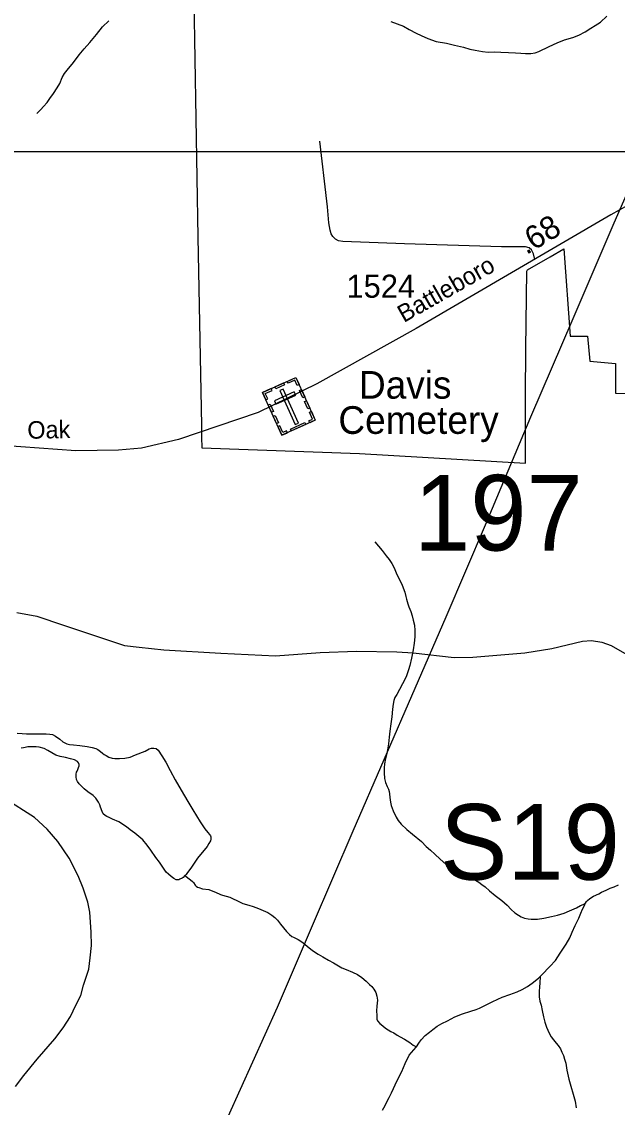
# Model space of a CAD drawing. Extents: x 2220236 to 2384410, y 720751 to 894131.
# Drawn here: x 2360748 to 2363977, y 831373 to 837260 of the extents above; entities that cross this region are included whole.
import ezdxf

# ---------------------------------------------------------------- set-up
doc = ezdxf.new("R2010")
doc.units = 0
doc.layers.add('Default', color=7, linetype='Continuous')

msp = doc.modelspace()

# ---------------------------------------------------------------- linework, layer by layer
at = {"layer": 'Default'}
for points in [[(2364607, 837628.1), (2364180.7, 836673.2), (2363958.7, 836166.7), (2363737, 835648.3), (2363507.5, 835115.6), (2363260.7, 834528.9), (2363046.8, 834030.5), (2362542.8, 832870.8), (2362323.1, 832356.4), (2362132.5, 831914.2), (2361865.6, 831321.2), (2361676.6, 830902.9), (2361499.7, 830489.1), (2361242.7, 829918.1), (2360865.2, 829049.9), (2360582.9, 828412.7)], [(2361681.8, 837379.7), (2361703.5, 836091.8), (2361722, 835070.4), (2361723, 835007.1), (2361724.2, 834949.4), (2362579.5, 834919.1), (2363479.8, 834866.4), (2363480.2, 835283.6), (2363480.5, 835434.2), (2363480.8, 835485.4), (2363486.2, 835907.9), (2363490.2, 835915.1), (2363612.5, 835985.3), (2363687.8, 836028.8), (2363722.5, 835554.1), (2363816, 835554.1), (2363829, 835418.7), (2363967.5, 835405.8), (2363967.5, 835244.7), (2364456.8, 835241.6)], [(2361681.8, 837379.7), (2361703.5, 836091.8), (2361722, 835070.4), (2361723, 835007.1), (2361724.2, 834949.4), (2362579.5, 834919.1), (2363479.8, 834866.4), (2363480.2, 835283.6), (2363480.5, 835434.2), (2363480.8, 835485.4), (2363486.2, 835907.9), (2363490.2, 835915.1), (2363612.5, 835985.3), (2363687.8, 836028.8), (2363722.5, 835554.1), (2363816, 835554.1), (2363829, 835418.7), (2363967.5, 835405.8), (2363967.5, 835244.7), (2364456.8, 835241.6)], [(2360829.6, 836762.4), (2360851.4, 836784.6), (2360865.2, 836800.6), (2360884.9, 836822.7), (2360900.5, 836843), (2360920.4, 836871.1), (2360939.8, 836901.4), (2360953.6, 836925.6), (2360967.4, 836957.4), (2360979.3, 836978.5), (2360994.6, 836997.9), (2361028.4, 837038), (2361059.8, 837081), (2361085.4, 837113.2), (2361116.9, 837147.3), (2361152.5, 837189.8), (2361185.9, 837232.2), (2361219.7, 837264.7)], [(2362749.7, 837261), (2362784, 837249.3), (2362818, 837235.9), (2362848.3, 837218.1), (2362886.5, 837198.3), (2362914.6, 837184.7), (2362950.7, 837169.1), (2362995, 837153.5), (2363051.3, 837142.7), (2363095.3, 837133), (2363143.4, 837121.9), (2363177.6, 837111.8), (2363205.7, 837106.4), (2363245.7, 837099.1), (2363277.7, 837095.5), (2363309.8, 837095.9), (2363345.7, 837094), (2363387.8, 837092.5), (2363425.9, 837090.8), (2363453.9, 837089.6), (2363479.9, 837087.4), (2363507.8, 837087.5), (2363531.2, 837091.8), (2363551.6, 837098.5), (2363607.3, 837125.4), (2363651.1, 837145.9), (2363690.8, 837162.3), (2363736.9, 837175), (2363768.6, 837186.8), (2363802.3, 837205.6), (2363834.3, 837225.6), (2363858, 837239.7), (2363885.8, 837258.2), (2363920.6, 837289.2)], [(2364999.1, 836744.8), (2364858.1, 836705.3), (2364665.2, 836617), (2363941.9, 836212.7), (2362886.5, 835596.2), (2362347.4, 835295.3), (2362029.8, 835139.9), (2361597.6, 834994.4), (2361396.7, 834947.3), (2361273.2, 834936), (2361040.9, 834932.8), (2360542.2, 834969.2), (2359799.4, 835041.1), (2359680.3, 835048.4), (2359095.4, 835105.6), (2358650.7, 835139.4), (2356308.8, 835355.1), (2356191, 835353.7), (2355753.2, 835178.6), (2355464.7, 835076.4), (2355163.2, 834954.7), (2355002.7, 834896.3), (2354765.2, 834839.5), (2354690.6, 834836.3)], [(2363529.3, 835970.1), (2363522.8, 836001), (2363511.4, 836022), (2363498.5, 836033.4), (2363479, 836038.3), (2363349.3, 836039.9), (2362824.1, 836056.1), (2362489.3, 836068.3), (2362465, 836071.5), (2362448.7, 836081.3), (2362434.2, 836095.9), (2362426.1, 836110.5), (2362419.6, 836129.9), (2362413.1, 836168.9), (2362406.6, 836256.5), (2362390.4, 836396), (2362364.4, 836611.7)], [(2352250.4, 836555.8), (2366536.4, 836555.8), (2366536.4, 826026.4), (2352250.4, 826026.4), (2352250.4, 836555.8)], [(2362661.6, 834439.6), (2362702.3, 834392), (2362724.4, 834364.1), (2362740.7, 834342.7), (2362755, 834322.6), (2362767.5, 834298.5), (2362781.8, 834261.4), (2362796, 834235), (2362810.4, 834205.1), (2362825, 834167.3), (2362831.3, 834143.6), (2362834.5, 834129), (2362837.6, 834116), (2362841.7, 834104), (2362847.7, 834086.2), (2362858.2, 834062), (2362864.4, 834038.3), (2362870.7, 834013.9), (2362877, 833987.9), (2362879.5, 833958.5), (2362879.9, 833924), (2362876.1, 833890.4), (2362870.7, 833854.1), (2362866.8, 833835.9), (2362861.1, 833807.7), (2362851.8, 833769.6), (2362845.9, 833745.4), (2362832.3, 833708.1), (2362812.9, 833669.5), (2362797.1, 833639.4), (2362781.5, 833610.8), (2362771.6, 833594.7), (2362766, 833579), (2362762.3, 833559.2), (2362758.4, 833532.7), (2362754.9, 833490.6), (2362749.6, 833452.6), (2362744, 833412.4), (2362740.3, 833381), (2362736.6, 833344.8), (2362731.1, 833310.7), (2362725.6, 833284.2), (2362719.8, 833264.3), (2362714.1, 833236.2), (2362712.4, 833214.1), (2362712.5, 833186.2), (2362715.1, 833155.8), (2362721.2, 833134.1), (2362729.7, 833112.1), (2362735.8, 833098.6), (2362739.7, 833084.6), (2362742.1, 833072.6), (2362744.2, 833053), (2362746.6, 833028.4), (2362751.3, 833008.9), (2362761, 832980.4), (2362777.5, 832946.7), (2362789.7, 832929.1), (2362806, 832907.8), (2362836.3, 832879.5), (2362866.6, 832854.5), (2362915.2, 832814.4), (2362941.5, 832787), (2362963.7, 832767.2), (2362987.9, 832745.2), (2363016.3, 832717.8), (2363048.2, 832691.9), (2363081, 832668.6), (2363112.6, 832648.6), (2363123, 832643.4), (2363150.5, 832636.3), (2363163.6, 832630.9), (2363191.5, 832614), (2363207.7, 832604.2), (2363225.8, 832594.1), (2363243.4, 832581.7), (2363260, 832568.6), (2363284.5, 832547.3), (2363314.8, 832521.6), (2363351, 832493.5), (2363379.3, 832468.4), (2363401.5, 832446.4), (2363421.6, 832428.2), (2363441.9, 832415.2), (2363456, 832406.6), (2363474, 832399.1), (2363493.6, 832395), (2363510.4, 832393.4), (2363544.2, 832393.8), (2363578.1, 832398.5), (2363619.7, 832408.4), (2363653.9, 832415.7), (2363689.9, 832426), (2363717.6, 832438), (2363755.3, 832454.9), (2363777.5, 832466.7), (2363791.4, 832472.8)], [(2360721.6, 834056.2), (2360830.4, 834036.5), (2360975, 833987.5), (2361110.2, 833941.9), (2361304.8, 833876.8), (2361384.7, 833867.9), (2361518.5, 833853.6), (2361826.9, 833835.7), (2362123.6, 833821.5), (2362366.4, 833839.3), (2362562.7, 833846.4), (2362780.9, 833842.9), (2362871.1, 833837.5), (2363091.9, 833811.6), (2363193.7, 833814.3), (2363476.6, 833836.6), (2363622.1, 833860.7), (2363789, 833900), (2363838.1, 833904.5), (2363893.4, 833894.6), (2363944.3, 833877.7), (2364080.4, 833800), (2364160.7, 833722.4), (2364230.7, 833603.7)], [(2360723.8, 833402.6), (2360749.9, 833400.4), (2360773.9, 833397.4), (2360799.9, 833397.5), (2360821.8, 833397.7), (2360850.1, 833397.9), (2360880, 833397.5), (2360900, 833396.7), (2360913.9, 833394.9), (2360930.3, 833386.4), (2360954.3, 833369.3), (2360970.6, 833355.2), (2360991.4, 833344), (2361006.7, 833339.7), (2361028.8, 833337.9), (2361062.7, 833334.4), (2361102.7, 833328.8), (2361128.8, 833323.3), (2361149, 833319.2), (2361161.1, 833313.8), (2361175.3, 833302.2), (2361185.2, 833293.5), (2361195.4, 833285.7), (2361205.4, 833280.5), (2361219.6, 833271.9), (2361237.5, 833267), (2361251.7, 833265), (2361278.6, 833263.8), (2361307.4, 833265.6), (2361335.4, 833271.7), (2361364.5, 833283.7), (2361416.5, 833304.6), (2361438.9, 833317), (2361450.9, 833320.7), (2361464.4, 833321.3), (2361477, 833317.9), (2361487.2, 833309.1), (2361507.4, 833279.7), (2361529.9, 833244.5), (2361552.4, 833198.5), (2361579.1, 833148.7), (2361611.6, 833092.6), (2361648.5, 833031.8), (2361675, 832986.2), (2361715.7, 832920.6), (2361740.3, 832882.2), (2361756.5, 832863.2), (2361766.4, 832852.8), (2361770.7, 832844.8), (2361772.6, 832839.3), (2361772.8, 832835), (2361773.1, 832826.8), (2361771.1, 832818.5), (2361763.2, 832803.4), (2361753.4, 832786.6), (2361700.2, 832723.7), (2361664.6, 832669.7), (2361646.9, 832645.4), (2361639.1, 832635.2), (2361633.1, 832629.1), (2361632.8, 832629.1)], [(2361632.8, 832629.1), (2361623.4, 832618.8), (2361617.3, 832615.3), (2361605.4, 832609.2), (2361599.6, 832607.3), (2361585.5, 832606.8), (2361573.4, 832612.8), (2361557.2, 832624.3), (2361543.2, 832637.9), (2361530.9, 832648.8), (2361516.9, 832669.6), (2361494.3, 832701.5), (2361474.2, 832727.6), (2361447.6, 832766.9), (2361427.1, 832794.6), (2361405, 832822.6), (2361382.9, 832842), (2361360.5, 832860.1), (2361336.1, 832877.9), (2361316.1, 832893.4), (2361273.6, 832921.3), (2361239.5, 832936.3), (2361221.4, 832944.7), (2361209.4, 832949.8), (2361199.3, 832956), (2361189.4, 832964.7), (2361183, 832977.6), (2361174.9, 833000.3), (2361170.7, 833013.9), (2361164.5, 833027.7), (2361150.2, 833049.1), (2361134.2, 833063.3), (2361105.8, 833082.8), (2361085.7, 833100.7), (2361071.4, 833114.8), (2361059.4, 833126.8), (2361051, 833140.3), (2361045, 833149.9), (2361042.8, 833164.5), (2361042.5, 833178.6), (2361044.7, 833190.2), (2361048.4, 833196), (2361052.3, 833204.3), (2361056.1, 833216), (2361060, 833224.3), (2361060, 833232.5), (2361055.7, 833240.6), (2361049.8, 833248.5), (2361033.7, 833257.7), (2361011.8, 833263.4), (2360985.6, 833269.9), (2360955.5, 833275.2), (2360933.2, 833283.1), (2360911.4, 833294.7), (2360889.2, 833308.6), (2360869.1, 833318.3), (2360842.9, 833325.4), (2360826.7, 833327.4), (2360800.8, 833327), (2360780.8, 833327.1), (2360766.7, 833324.9), (2360757, 833322.9), (2360744.9, 833320.7)], [(2360713.5, 831485.9), (2360758.6, 831544.8), (2360831.8, 831633.1), (2360927.3, 831743.8), (2360972.3, 831803.6), (2361011.6, 831865.2), (2361041.1, 831926.7), (2361068.7, 831978.5), (2361083, 832034.7), (2361112, 832121.3), (2361118.3, 832182.9), (2361125.4, 832250.7), (2361123.6, 832323), (2361116.9, 832431), (2361105.3, 832484.5), (2361080.3, 832561.3), (2361053.6, 832627.3), (2361005.8, 832724.6), (2360944.2, 832814.7), (2360886.2, 832880.8), (2360817.5, 832945.1), (2360651.9, 833048.6)], [(2361632.8, 832629.1), (2361663.6, 832605.7), (2361673.5, 832597.9), (2361679.6, 832591.6), (2361687.7, 832578.1), (2361693.9, 832571.8), (2361700.3, 832567.2), (2361708, 832564.2), (2361728.3, 832558.5), (2361762.3, 832553.3), (2361774.6, 832549.5), (2361798.3, 832539), (2361824.7, 832527), (2361836.7, 832523.5), (2361876.6, 832512), (2361891.2, 832506), (2361917, 832493), (2361947.2, 832478.8), (2361979.1, 832469.3), (2362003.3, 832461.4), (2362031.4, 832450.1), (2362057.7, 832440.6), (2362081.8, 832428.5), (2362103.7, 832414.6), (2362120, 832402.8), (2362127.2, 832394.9), (2362134.1, 832387), (2362150.4, 832365.7), (2362166.6, 832345.6), (2362182.8, 832326), (2362199.2, 832310.2), (2362212.1, 832299.9), (2362221.2, 832294.7), (2362247.6, 832282.7), (2362271.6, 832267.2), (2362296, 832246.9), (2362324.2, 832223.4), (2362354.6, 832204), (2362380.5, 832188), (2362410.8, 832170.2), (2362438.9, 832156.6), (2362457.1, 832145.2), (2362483.3, 832129.8), (2362507.3, 832120), (2362541.7, 832106), (2362567.9, 832092.3), (2362591.8, 832076.8), (2362616.3, 832057.1), (2362634.4, 832039.2), (2362646.7, 832027.2), (2362656.8, 832013.8), (2362667, 831995.2), (2362673.1, 831975.8), (2362676.6, 831954.6), (2362674, 831921.6), (2362672.1, 831895.3), (2362672.5, 831870.1), (2362673.9, 831851.1), (2362676.9, 831841.4), (2362689, 831828.1), (2362705, 831813.9), (2362721.2, 831802.1), (2362749.5, 831784.6), (2362765.6, 831776.1), (2362783.8, 831764.7), (2362799.9, 831755.5), (2362824.1, 831741.7), (2362852.1, 831723.8), (2362870.4, 831709.8), (2362888.5, 831701.7)], [(2363804.9, 832479.3), (2363811, 832489.4), (2363815.1, 832493.5), (2363828.8, 832505.5), (2363848.6, 832517.8), (2363876.7, 832529.8), (2363892.4, 832538.7), (2363916.2, 832550.1), (2363938.1, 832560.9), (2363960.1, 832569.3), (2363983.9, 832579.2)], [(2363559.8, 832082.6), (2363567.7, 832090.5), (2363611.5, 832136.6), (2363643, 832169), (2363666.6, 832209.4), (2363699.7, 832258.3), (2363719.3, 832292), (2363733.2, 832322.1), (2363748.8, 832358.8), (2363768.1, 832399), (2363779.9, 832424.8), (2363789.4, 832447.5), (2363797.3, 832463.2), (2363801.2, 832473.2), (2363804.9, 832479.3)], [(2363791.4, 832472.8), (2363804.9, 832479.3)], [(2362888.5, 831701.7), (2362900.2, 831720.2), (2362914.2, 831738.8), (2362935.8, 831762.7), (2362959.7, 831780.7), (2362977.5, 831795.6), (2363001.1, 831813.6), (2363025.1, 831827.7), (2363056.7, 831842.1), (2363096.5, 831862.8), (2363138.5, 831879.3), (2363182.2, 831894.2), (2363212.4, 831902.6), (2363230.1, 831909.9), (2363265.8, 831928.8), (2363299.6, 831944.9), (2363329.6, 831959.3), (2363353.4, 831970.1), (2363395.2, 831984), (2363434.9, 831998.7), (2363460.7, 832011.3), (2363490.8, 832028.3), (2363516.4, 832045.7), (2363550.1, 832072.4), (2363559.8, 832082.6)], [(2363559.8, 832082.6), (2363556.4, 832046.4), (2363554.6, 832025.9), (2363553, 832000.3), (2363554.5, 831972.4), (2363557.5, 831947.9), (2363563.9, 831926.2), (2363570.3, 831898.6), (2363576.6, 831864.4), (2363585.1, 831834.2), (2363593.1, 831806.6), (2363607.6, 831774.4), (2363619.2, 831755.2), (2363632, 831739.3), (2363646.2, 831721.2), (2363656.6, 831707.5), (2363668.8, 831689.3), (2363676.8, 831671.5), (2363685, 831653.8), (2363691.5, 831633.4), (2363697.6, 831611.7), (2363704, 831574.2), (2363714.6, 831526), (2363725, 831488.1), (2363737.6, 831444.3), (2363748, 831406.9), (2363754.4, 831370.1)], [(2362704.6, 831357.7), (2362718.4, 831381.9), (2362729.9, 831406.3), (2362739.9, 831426.4), (2362753.3, 831450.6), (2362782.7, 831519.1), (2362808, 831567.1), (2362827.6, 831609.6), (2362849, 831655.7), (2362886.6, 831698.3), (2362888.5, 831701.7)]]:
    msp.add_lwpolyline(points, dxfattribs=at)
for points in [[(2362053.2, 835249), (2362234.6, 835331.2), (2362339.6, 835099.2), (2362158.3, 835017.1)], [(2362120.7, 835279.6), (2362167.9, 835300.9), (2362172.6, 835290.6), (2362125.4, 835269.2)], [(2362252.5, 835291.7), (2362242.2, 835287), (2362228.9, 835316.3), (2362192, 835299.6), (2362187.4, 835309.7), (2362234.7, 835331.1)], [(2362071.1, 835209.6), (2362081.4, 835214.2), (2362068.2, 835243.6), (2362105.1, 835260.3), (2362100.5, 835270.4), (2362053.2, 835249)], [(2362118.5, 835203.9), (2362126.2, 835186.8), (2362233.4, 835235.4), (2362225.7, 835252.4)], [(2362164.6, 835267.3), (2362147.6, 835259.6), (2362231.3, 835074.9), (2362248.3, 835082.6)], [(2362272.3, 835220.4), (2362254.4, 835259.9), (2362264.8, 835264.6), (2362282.7, 835225.1)], [(2362101.7, 835142), (2362083.8, 835181.5), (2362094.2, 835186.1), (2362112.1, 835146.7)], [(2362299.5, 835160.3), (2362281.6, 835199.8), (2362292, 835204.5), (2362309.8, 835165)], [(2362129.4, 835080.8), (2362111.5, 835120.2), (2362121.9, 835124.9), (2362139.8, 835085.5)], [(2362309.5, 835085.5), (2362304.7, 835096), (2362324.8, 835105.1), (2362308.1, 835141.9), (2362318.2, 835146.5), (2362339.6, 835099.2)], [(2362188.4, 835030.8), (2362183.7, 835041.2), (2362163.6, 835032.1), (2362146.9, 835069), (2362136.8, 835064.4), (2362158.2, 835017.1)], [(2362205.9, 835051.2), (2362283.2, 835086.2), (2362287.9, 835075.9), (2362210.6, 835040.8)]]:
    msp.add_lwpolyline(points, close=True, dxfattribs=at)

# ---------------------------------------------------------------- texts
for s, height, rotation, p in [('.68', 125, 31.03074, (2363483.9, 835993.4)), ('Battleboro', 95, 29.69603, (2362819.8, 835625.6)), ('Oak', 95, 1.03196, (2360778.8, 834998.1))]:
    msp.add_text(s, height=height, rotation=rotation, dxfattribs=at).set_placement(p)
for s, height, p in [('1524', 125, (2362508.8, 835763.2)), ('  Davis', 150, (2362465, 835215.8)), ('Cemetery', 150, (2362465, 835024.8)), ('197', 410.1, (2362874.8, 834392.2)), ('S191', 410.1, (2363015.9, 832607.1))]:
    msp.add_text(s, height=height, dxfattribs=at).set_placement(p)

doc.saveas('drawing.dxf')
